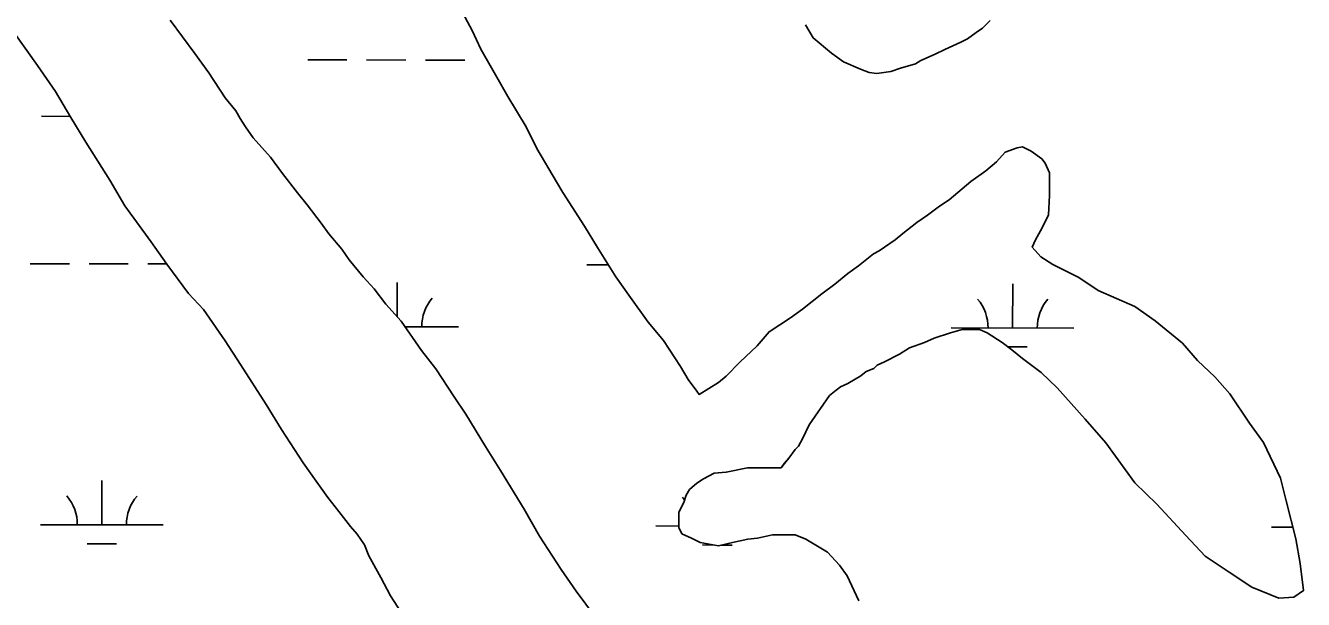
# Model space of a CAD drawing. Extents: x 3187622 to 3225504, y 800805 to 826213.
# Drawn here: x 3209043 to 3210085, y 821298 to 821766 of the extents above; entities that cross this region are included whole.
import ezdxf

# ---------------------------------------------------------------- set-up
doc = ezdxf.new("R2010")
doc.units = 0
doc.layers.add('V-SITE-VEGE', color=7, linetype='Continuous')
doc.layers.add('V-WETL-SWMP', color=7, linetype='Continuous')

msp = doc.modelspace()

# ---------------------------------------------------------------- linework, layer by layer
at = {"layer": 'V-SITE-VEGE'}
for p, q in [((3209406.8, 821761.7), (3209397.1, 821780.1)), ((3209160.5, 821770.2), (3209180.7, 821743)), ((3209052.3, 821733.2), (3209033.8, 821759.6)), ((3209413.9, 821746.7), (3209406.8, 821761.7)), ((3209427.1, 821723.8), (3209413.9, 821746.7)), ((3209180.7, 821743), (3209192.2, 821727.2)), ((3209067.2, 821712.1), (3209052.3, 821733.2)), ((3209192.2, 821727.2), (3209205.4, 821706.9)), ((3209435.9, 821708), (3209427.1, 821723.8)), ((3209079.6, 821691), (3209067.2, 821712.1)), ((3209205.4, 821706.9), (3209214.2, 821696.4)), ((3209450.9, 821683.4), (3209435.9, 821708)), ((3209214.2, 821696.4), (3209217.7, 821690.2)), ((3209091.9, 821670.7), (3209079.6, 821691)), ((3209217.7, 821690.2), (3209222.1, 821683.2)), ((3209222.1, 821683.2), (3209228.3, 821674.4)), ((3209228.3, 821674.4), (3209242.4, 821658.6)), ((3209459.7, 821665.8), (3209450.9, 821683.4)), ((3209111.3, 821640), (3209091.9, 821670.7)), ((3209475.6, 821638.5), (3209459.7, 821665.8)), ((3209851.3, 821666.1), (3209841.6, 821662.6)), ((3209855.7, 821667), (3209851.3, 821666.1)), ((3209862.7, 821663.5), (3209855.7, 821667)), ((3209871.5, 821657.3), (3209862.7, 821663.5)), ((3209242.4, 821658.6), (3209252.1, 821645.4)), ((3209834.6, 821654.7), (3209825.8, 821647.6)), ((3209841.6, 821662.6), (3209834.6, 821654.7)), ((3209874.2, 821653.8), (3209871.5, 821657.3)), ((3209877.7, 821645.9), (3209874.2, 821653.8)), ((3209252.1, 821645.4), (3209264.4, 821629.5)), ((3209825.8, 821647.6), (3209813.5, 821638.8)), ((3209877.7, 821627.4), (3209877.7, 821645.9)), ((3209123.6, 821618.9), (3209111.3, 821640)), ((3209480.9, 821629.7), (3209475.6, 821638.5)), ((3209806.4, 821632.7), (3209795.9, 821623.8)), ((3209813.5, 821638.8), (3209806.4, 821632.7)), ((3209264.4, 821629.5), (3209272.3, 821619.9)), ((3209498.5, 821602.5), (3209480.9, 821629.7)), ((3209795.9, 821623.8), (3209788, 821618.6)), ((3209876.9, 821611.6), (3209877.7, 821627.4)), ((3209144.8, 821589.8), (3209123.6, 821618.9)), ((3209272.3, 821619.9), (3209283.8, 821604.9)), ((3209778.3, 821611.5), (3209769.5, 821605.3)), ((3209788, 821618.6), (3209778.3, 821611.5)), ((3209871.6, 821601), (3209876.9, 821611.6)), ((3209283.8, 821604.9), (3209290, 821596.1)), ((3209509.1, 821584.9), (3209498.5, 821602.5)), ((3209769.5, 821605.3), (3209758.1, 821596.5)), ((3209866.3, 821591.3), (3209871.6, 821601)), ((3209290, 821596.1), (3209300.5, 821583.8)), ((3209751.9, 821591.2), (3209738.7, 821582.4)), ((3209758.1, 821596.5), (3209751.9, 821591.2)), ((3209863.7, 821585.2), (3209866.3, 821591.3)), ((3209158, 821571.4), (3209144.8, 821589.8)), ((3209300.5, 821583.8), (3209306.7, 821575)), ((3209524, 821561.1), (3209509.1, 821584.9)), ((3209738.7, 821582.4), (3209734.3, 821579.8)), ((3209870.7, 821577.3), (3209863.7, 821585.2)), ((3209175.6, 821547.6), (3209158, 821571.4)), ((3209306.7, 821575), (3209318.1, 821561)), ((3209722, 821570.1), (3209713.2, 821563.9)), ((3209734.3, 821579.8), (3209722, 821570.1)), ((3209880.4, 821571.1), (3209870.7, 821577.3)), ((3209901.5, 821560.6), (3209880.4, 821571.1)), ((3209318.1, 821561), (3209326.9, 821551.3)), ((3209534.6, 821546.2), (3209524, 821561.1)), ((3209713.2, 821563.9), (3209702.7, 821555.1)), ((3209917.4, 821550), (3209901.5, 821560.6)), ((3209326.9, 821551.3), (3209336.6, 821539)), ((3209702.7, 821555.1), (3209692.1, 821547.2)), ((3209947.3, 821536.9), (3209917.4, 821550)), ((3209187.9, 821534.4), (3209175.6, 821547.6)), ((3209336.6, 821539), (3209349, 821524.9)), ((3209550.5, 821524.2), (3209534.6, 821546.2)), ((3209692.1, 821547.2), (3209676.3, 821534.9)), ((3209205.6, 821508.9), (3209187.9, 821534.4)), ((3209666.6, 821527.8), (3209649, 821516.4)), ((3209676.3, 821534.9), (3209666.6, 821527.8)), ((3209964, 821525.4), (3209947.3, 821536.9)), ((3209349, 821524.9), (3209365.7, 821501.2)), ((3209562.8, 821509.2), (3209550.5, 821524.2)), ((3209796.9, 821515.6), (3209806.5, 821518.3)), ((3209806.5, 821518.3), (3209820.6, 821518.3)), ((3209820.6, 821518.3), (3209826.8, 821515.6)), ((3209986.1, 821507), (3209964, 821525.4)), ((3209217.9, 821489.6), (3209205.6, 821508.9)), ((3209576.9, 821488.1), (3209562.8, 821509.2)), ((3209649, 821516.4), (3209639.4, 821504.9)), ((3209763.4, 821503.3), (3209775.8, 821507.7)), ((3209775.8, 821507.7), (3209783.7, 821511.2)), ((3209783.7, 821511.2), (3209796.9, 821515.6)), ((3209826.8, 821515.6), (3209839.1, 821507.7)), ((3209839.1, 821507.7), (3209847, 821501.6)), ((3209998.4, 821492.9), (3209986.1, 821507)), ((3209365.7, 821501.2), (3209377.2, 821486.2)), ((3209639.4, 821504.9), (3209625.3, 821491.7)), ((3209743.2, 821491.8), (3209755.5, 821498)), ((3209755.5, 821498), (3209763.4, 821503.3)), ((3209847, 821501.6), (3209855.8, 821494.6)), ((3209239, 821457.1), (3209217.9, 821489.6)), ((3209377.2, 821486.2), (3209392.1, 821463.3)), ((3209583.1, 821477.6), (3209576.9, 821488.1)), ((3209625.3, 821491.7), (3209613.9, 821480.3)), ((3209728.3, 821483.9), (3209734.4, 821486.5)), ((3209734.4, 821486.5), (3209737.1, 821489.2)), ((3209737.1, 821489.2), (3209743.2, 821491.8)), ((3209855.8, 821494.6), (3209870.8, 821483.1)), ((3210012.5, 821479.7), (3209998.4, 821492.9)), ((3209590.1, 821467.9), (3209583.1, 821477.6)), ((3209613.9, 821480.3), (3209607.7, 821475)), ((3209713.3, 821474.2), (3209723.9, 821480.4)), ((3209723.9, 821480.4), (3209728.3, 821483.9)), ((3209870.8, 821483.1), (3209884, 821470.8)), ((3210024.8, 821465.7), (3210012.5, 821479.7)), ((3209591.9, 821465.3), (3209590.1, 821467.9)), ((3209607.7, 821475), (3209591.9, 821465.3)), ((3209698.4, 821464.5), (3209703.6, 821468.9)), ((3209703.6, 821468.9), (3209707.2, 821471.5)), ((3209707.2, 821471.5), (3209713.3, 821474.2)), ((3209884, 821470.8), (3209906.9, 821445.3)), ((3210040.7, 821441.9), (3210024.8, 821465.7)), ((3209251.4, 821436.8), (3209239, 821457.1)), ((3209392.1, 821463.3), (3209401.8, 821449.3)), ((3209681.7, 821440.7), (3209698.4, 821464.5)), ((3209401.8, 821449.3), (3209417.7, 821422.9)), ((3209906.9, 821445.3), (3209923.7, 821426)), ((3209269, 821409.6), (3209251.4, 821436.8)), ((3209676.4, 821429.3), (3209681.7, 821440.7)), ((3210052.1, 821426.1), (3210040.7, 821441.9)), ((3209672.9, 821423.1), (3209676.4, 821429.3)), ((3209923.7, 821426), (3209947.4, 821393.4)), ((3210066.2, 821397.1), (3210052.1, 821426.1)), ((3209417.7, 821422.9), (3209430, 821403.5)), ((3209661.4, 821409), (3209665, 821413.4)), ((3209665, 821413.4), (3209670.2, 821420.5)), ((3209670.2, 821420.5), (3209672.9, 821423.1)), ((3209279.6, 821394.6), (3209269, 821409.6)), ((3209430, 821403.5), (3209449.4, 821371.9)), ((3209613.9, 821401.9), (3209631.5, 821405.5)), ((3209631.5, 821405.5), (3209658.8, 821405.5)), ((3209658.8, 821405.5), (3209661.4, 821409)), ((3209289.3, 821381.4), (3209279.6, 821394.6)), ((3209584, 821387.8), (3209590.2, 821393.1)), ((3209590.2, 821393.1), (3209595.5, 821396.6)), ((3209595.5, 821396.6), (3209604.3, 821401.1)), ((3209604.3, 821401.1), (3209613.9, 821401.9)), ((3209947.4, 821393.4), (3209965.1, 821375.9)), ((3210070.6, 821378.6), (3210066.2, 821397.1)), ((3209579.6, 821377.3), (3209581.4, 821383.4)), ((3209581.4, 821383.4), (3209584, 821387.8)), ((3209298.1, 821370), (3209289.3, 821381.4)), ((3209449.4, 821371.9), (3209461.8, 821349.9)), ((3209575.3, 821369.4), (3209579.6, 821377.3)), ((3209965.1, 821375.9), (3209988.8, 821350.4)), ((3210078.6, 821347.8), (3210070.6, 821378.6)), ((3209307.8, 821357.7), (3209298.1, 821370)), ((3209575.3, 821357), (3209575.3, 821369.4)), ((3209313, 821351.5), (3209307.8, 821357.7)), ((3209319.2, 821342.7), (3209313, 821351.5)), ((3209577.9, 821351.8), (3209575.3, 821357)), ((3209585.8, 821348.2), (3209577.9, 821351.8)), ((3209651.8, 821350.9), (3209639.5, 821348.3)), ((3209670.3, 821351), (3209651.8, 821350.9)), ((3209679.1, 821347.4), (3209670.3, 821351)), ((3209322.7, 821333.9), (3209319.2, 821342.7)), ((3209461.8, 821349.9), (3209479.4, 821322.6)), ((3209592.9, 821344.7), (3209585.8, 821348.2)), ((3209607.8, 821342.1), (3209592.9, 821344.7)), ((3209619.3, 821344.8), (3209607.8, 821342.1)), ((3209631.6, 821347.4), (3209619.3, 821344.8)), ((3209639.5, 821348.3), (3209631.6, 821347.4)), ((3209696.7, 821336.9), (3209679.1, 821347.4)), ((3209988.8, 821350.4), (3210004.7, 821333.6)), ((3210082.1, 821327.6), (3210078.6, 821347.8)), ((3209332.4, 821316.3), (3209322.7, 821333.9)), ((3209706.4, 821326.3), (3209696.7, 821336.9)), ((3210004.7, 821333.6), (3210024.1, 821320.5)), ((3209479.4, 821322.6), (3209491.7, 821305)), ((3209712.6, 821317.6), (3209706.4, 821326.3)), ((3210024.1, 821320.5), (3210042.6, 821308.2)), ((3210084.8, 821305.6), (3210082.1, 821327.6)), ((3209340.4, 821301.4), (3209332.4, 821316.3)), ((3209722.3, 821297.3), (3209712.6, 821317.6)), ((3209352.7, 821282), (3209340.4, 821301.4)), ((3209491.7, 821305), (3209507.6, 821283.9)), ((3210042.6, 821308.2), (3210064.6, 821299.4)), ((3210064.6, 821299.4), (3210076.9, 821300.3)), ((3210076.9, 821300.3), (3210084.8, 821305.6))]:
    msp.add_line(p, q, dxfattribs=at)
msp.add_lwpolyline([(3209829.2, 821769.9), (3209823, 821763.8), (3209817.8, 821760.3), (3209810.7, 821755), (3209805.5, 821752.3), (3209792.3, 821746.2), (3209784.4, 821742.6), (3209772.9, 821737.3), (3209768.5, 821734.7), (3209756.2, 821731.2), (3209748.3, 821728.5), (3209736.8, 821726.7), (3209730.7, 821727.6), (3209723.6, 821730.3), (3209709.6, 821736.4), (3209699.9, 821743.4), (3209684.9, 821755.7), (3209678.7, 821766.3)], dxfattribs=at)
at = {"layer": 'V-WETL-SWMP'}
for p, q in [((3209272.8, 821737.9), (3209304.8, 821737.8)), ((3209320.8, 821737.8), (3209352.8, 821737.7)), ((3209368.8, 821737.7), (3209400.8, 821737.6)), ((3209055.6, 821691.9), (3209079.1, 821691.8)), ((3209046.5, 821571.8), (3209078.5, 821571.7)), ((3209094.5, 821571.7), (3209126.5, 821571.7)), ((3209142.5, 821571.6), (3209157.8, 821571.6)), ((3209500.4, 821570.9), (3209517.9, 821570.9)), ((3209345.7, 821528.6), (3209345.8, 821556.5)), ((3209847.6, 821519.4), (3209847.7, 821555.4)), ((3209352.1, 821520.4), (3209395.7, 821520.4)), ((3209797.6, 821519.5), (3209897.6, 821519.3)), ((3209843.9, 821504), (3209859.6, 821504)), ((3209272.1, 821405.2), (3209272.1, 821405.2)), ((3209104.9, 821359.1), (3209105, 821395.1)), ((3209054.9, 821359.2), (3209154.9, 821359)), ((3209556.8, 821358.2), (3209575.3, 821358.1)), ((3210058.7, 821357.1), (3210076.2, 821357.1)), ((3209092.9, 821343.7), (3209116.9, 821343.6)), ((3209594.8, 821342.7), (3209604.8, 821342.6)), ((3209610.1, 821342.6), (3209618.8, 821342.6))]:
    msp.add_line(p, q, dxfattribs=at)
for points in [[(3209826.8, 821515.6), (3209839.1, 821507.7), (3209847, 821501.6), (3209855.8, 821494.5), (3209870.8, 821483.1), (3209884, 821470.8), (3209906.9, 821445.3), (3209923.7, 821426), (3209947.4, 821393.4), (3209965.1, 821375.9), (3209988.8, 821350.4), (3210004.7, 821333.6), (3210024.1, 821320.5), (3210042.6, 821308.2), (3210064.6, 821299.4), (3210076.9, 821300.3), (3210084.8, 821305.6), (3210082.1, 821327.6), (3210078.6, 821347.8), (3210070.6, 821378.6), (3210066.2, 821397.1), (3210052.1, 821426.1), (3210040.7, 821441.9), (3210024.8, 821465.7), (3210012.5, 821479.7), (3209998.4, 821492.9), (3209986.1, 821507), (3209964, 821525.4), (3209947.3, 821536.9), (3209917.4, 821550), (3209901.5, 821560.6), (3209880.4, 821571.1), (3209870.7, 821577.3), (3209863.7, 821585.2), (3209866.3, 821591.3), (3209871.6, 821601), (3209876.9, 821611.6), (3209877.7, 821627.4), (3209877.7, 821645.9), (3209874.2, 821653.8), (3209871.5, 821657.3), (3209862.7, 821663.5), (3209855.7, 821667), (3209851.3, 821666.1), (3209841.6, 821662.6), (3209834.6, 821654.7), (3209825.8, 821647.6), (3209813.5, 821638.8), (3209806.4, 821632.7), (3209795.9, 821623.8), (3209788, 821618.6), (3209778.3, 821611.5), (3209769.5, 821605.3), (3209758.1, 821596.5), (3209751.9, 821591.2), (3209738.7, 821582.4), (3209734.3, 821579.8), (3209722, 821570.1), (3209713.2, 821563.9), (3209702.7, 821555.1), (3209692.1, 821547.2), (3209676.3, 821534.9), (3209666.6, 821527.8), (3209649, 821516.4), (3209639.4, 821504.9), (3209625.3, 821491.7), (3209613.9, 821480.3), (3209607.7, 821475), (3209591.9, 821465.3), (3209590.1, 821467.9), (3209583.1, 821477.6), (3209576.9, 821488.1), (3209562.8, 821509.2), (3209550.5, 821524.2), (3209534.6, 821546.2), (3209524, 821561.1), (3209509.1, 821584.9), (3209498.5, 821602.5), (3209480.9, 821629.7), (3209475.6, 821638.5), (3209459.7, 821665.8), (3209450.9, 821683.4), (3209435.9, 821708), (3209427.1, 821723.8), (3209413.9, 821746.7), (3209406.8, 821761.7), (3209397.1, 821780.1)], [(3209507.6, 821283.9), (3209491.7, 821305), (3209479.4, 821322.6), (3209461.8, 821349.9), (3209449.4, 821371.9), (3209430, 821403.5), (3209417.7, 821422.9), (3209401.8, 821449.3), (3209392.1, 821463.3), (3209377.2, 821486.2), (3209365.7, 821501.2), (3209349, 821524.9), (3209336.6, 821539), (3209327, 821551.3), (3209318.1, 821561), (3209306.7, 821575), (3209300.5, 821583.8), (3209290, 821596.1), (3209283.8, 821604.9), (3209272.3, 821619.9), (3209264.4, 821629.5), (3209252.1, 821645.4), (3209242.4, 821658.6), (3209228.3, 821674.4), (3209222.1, 821683.2), (3209217.7, 821690.2), (3209214.2, 821696.4), (3209205.4, 821706.9), (3209192.2, 821727.2), (3209180.7, 821743), (3209160.5, 821770.2)], [(3209829.2, 821769.9), (3209823, 821763.8), (3209817.8, 821760.3), (3209810.7, 821755), (3209805.5, 821752.3), (3209792.3, 821746.2), (3209784.4, 821742.6), (3209772.9, 821737.3), (3209768.5, 821734.7), (3209756.2, 821731.2), (3209748.3, 821728.5), (3209736.8, 821726.7), (3209730.7, 821727.6), (3209723.6, 821730.3), (3209709.6, 821736.4), (3209699.9, 821743.4), (3209684.9, 821755.7), (3209678.7, 821766.3)], [(3209033.8, 821759.6), (3209052.3, 821733.2), (3209067.2, 821712.1), (3209079.6, 821691), (3209091.9, 821670.7), (3209111.3, 821640), (3209123.6, 821618.9), (3209144.8, 821589.8), (3209158, 821571.4), (3209175.6, 821547.6), (3209187.9, 821534.4), (3209205.6, 821508.9), (3209217.9, 821489.6), (3209239, 821457.1), (3209251.4, 821436.8), (3209269, 821409.6), (3209279.6, 821394.6), (3209289.3, 821381.4), (3209298.1, 821370), (3209307.8, 821357.7), (3209313, 821351.5), (3209319.2, 821342.7)], [(3209722.3, 821297.3), (3209712.6, 821317.6), (3209706.4, 821326.3), (3209696.7, 821336.9), (3209679.1, 821347.4), (3209670.3, 821351), (3209651.8, 821350.9), (3209639.5, 821348.3), (3209631.6, 821347.4), (3209619.3, 821344.8), (3209607.8, 821342.1), (3209592.9, 821344.7), (3209585.8, 821348.2), (3209577.9, 821351.8), (3209575.3, 821357), (3209575.3, 821369.4), (3209579.6, 821377.3), (3209581.4, 821383.4), (3209584, 821387.8), (3209590.2, 821393.1), (3209595.5, 821396.6), (3209604.3, 821401.1), (3209613.9, 821401.9), (3209631.5, 821405.5), (3209658.8, 821405.5), (3209661.5, 821409), (3209665, 821413.4), (3209670.2, 821420.5), (3209672.9, 821423.1), (3209676.4, 821429.3), (3209681.7, 821440.7), (3209698.4, 821464.5), (3209703.6, 821468.9), (3209707.2, 821471.5), (3209713.3, 821474.2), (3209723.9, 821480.4), (3209728.3, 821483.9), (3209734.4, 821486.5), (3209737.1, 821489.2), (3209743.2, 821491.8), (3209755.5, 821498), (3209763.4, 821503.3), (3209775.8, 821507.7), (3209783.7, 821511.2), (3209796.9, 821515.6), (3209806.5, 821518.3), (3209820.6, 821518.3), (3209826.8, 821515.6)], [(3209319.2, 821342.7), (3209322.7, 821333.9), (3209332.4, 821316.3), (3209340.4, 821301.4), (3209352.7, 821282), (3209359.8, 821270.6), (3209370.3, 821258.3), (3209377.4, 821249.5), (3209391.5, 821234.6), (3209403.8, 821225.8), (3209418.8, 821216.1), (3209439.9, 821202), (3209452.2, 821192.4), (3209468.9, 821178.3)]]:
    msp.add_lwpolyline(points, dxfattribs=at)
for centre, start, end in [((3209401, 821520.8), 139.1115, 180.6551), ((3209792.4, 821520), 359.1115, 40.6551), ((3209902.9, 821519.8), 139.1115, 180.6551), ((3209049.7, 821359.7), 359.1115, 40.6551), ((3209160.2, 821359.5), 139.1115, 180.6551), ((3209551.6, 821358.7), 35.7219, 40.6551)]:
    msp.add_arc(centre, 35.2, start, end, dxfattribs=at)

doc.saveas('drawing.dxf')
